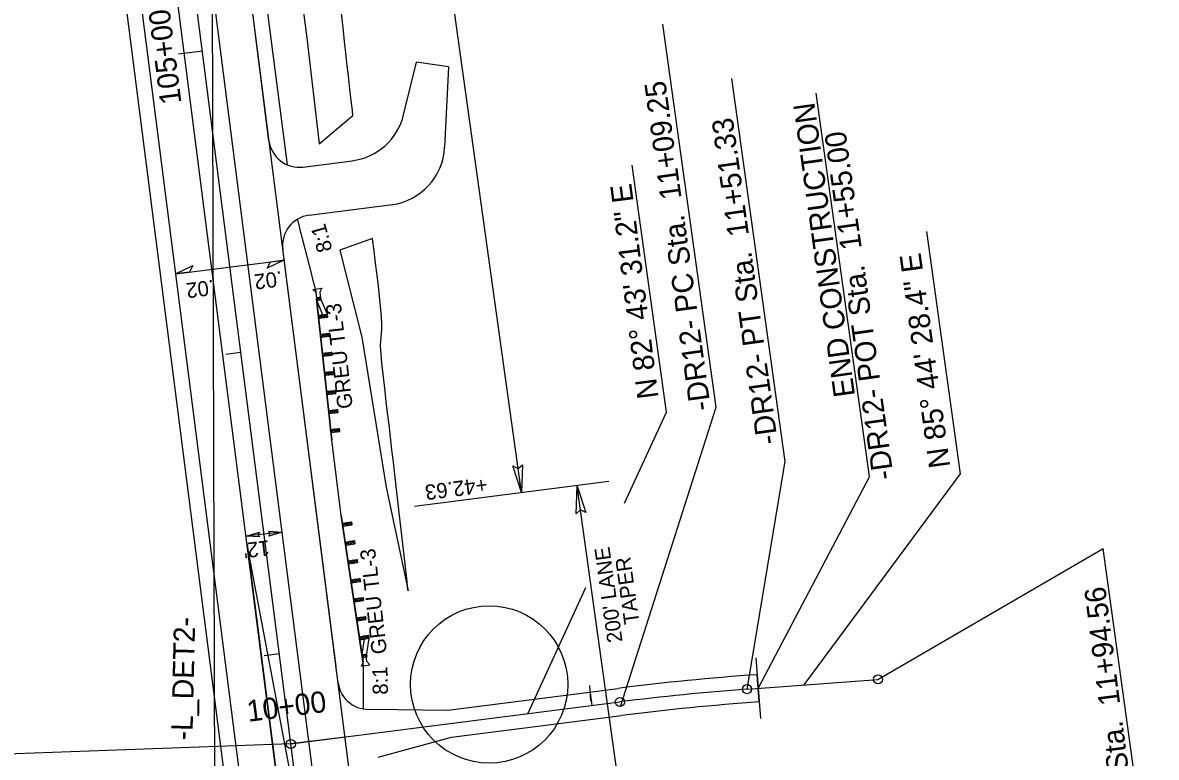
# Model space of a CAD drawing. Extents: x 472216 to 481979, y 489069 to 507339.
# Drawn here: x 478076.7 to 478450.1, y 496880.7 to 497122.6 of the extents above; entities that cross this region are included whole.
import ezdxf

# ---------------------------------------------------------------- set-up
doc = ezdxf.new("R2010")
doc.units = 0
for name, color, linetype in [('Old_Level_12', 7, 'Continuous'), ('Prop Drainage Structure Drop Inlet Grate 2 Narrow Slots and Sag Grates 840 24 CELL', 7, 'Continuous'), ('Prop Drainage Structure Drop Inlet Grate 2 Wide Slots and Sag Grates 840 22 Label', 7, 'Continuous'), ('Prop Drainage Structure Outlet Berm Ditch 850 10 CELL', 7, 'Continuous'), ('Prop Drainage Structure Pipe CSP 15in', 7, 'Continuous'), ('Prop Drainage Structure Pipe Plug CELL', 7, 'Continuous'), ('Prop Drainage Structure Pipe RCP 15in Class III Label', 7, 'Continuous'), ('Prop Drainage Structure Pipe RCP 24in Class III Label', 7, 'Continuous'), ('Prop Drainage Structure Tops and Inverts LABEL', 7, 'Continuous'), ('Prop Earthen Structure Head Ditch', 7, 'Continuous'), ('Prop Erosion Embankment Toe Protection CELL', 7, 'Continuous'), ('Sheet Block Revision CELL', 7, 'Continuous'), ('Sheet Clip Boundary CELL', 7, 'Continuous'), ('Sheet North Arrow Point CELL', 7, 'Continuous'), ('Sheet PE Seal Cell', 7, 'Continuous'), ('Sheet Plan And Profile CELL', 7, 'Continuous'), ('Sheet Plot Border Outside CELL', 7, 'Continuous'), ('Sheet Profile Grid Major CELL', 7, 'Continuous'), ('Sheet Profile Grid Minor CELL', 7, 'Continuous')]:
    doc.layers.add(name, color=color, linetype=linetype)

msp = doc.modelspace()

# ---------------------------------------------------------------- linework, layer by layer
at = {"layer": 'Old_Level_12'}
for p, q in [((478305.16, 496996.01), (478287.6, 497122.12)), ((478327.85, 496978.11), (478310.29, 497104.23)), ((478355.64, 496973.22), (478338.09, 497099.34)), ((478288.8, 496994.4), (478277.49, 497075.63)), ((478385.63, 496974.07), (478374.52, 497053.87)), ((478273.64, 496897.46), (478305.16, 496996.01)), ((478274.99, 496964.39), (478288.8, 496994.4)), ((478315.34, 496903.18), (478327.85, 496978.11)), ((478355.64, 496973.22), (478318.99, 496903.46)), ((478334.14, 496904.58), (478385.63, 496974.07)), ((478358.44, 496906.39), (478432.59, 496949.46)), ((478450.14, 496823.34), (478432.59, 496949.46)), ((478243.09, 496895.08), (478262.22, 496936.64)), ((478165.07, 496885.12), (478033.45, 496880.38))]:
    msp.add_line(p, q, dxfattribs=at)
for centre in [(478315.34, 496903.18), (478358.44, 496906.39), (478273.45, 496898.95), (478165.07, 496885.12), (478165.07, 496885.12)]:
    msp.add_circle(centre, 1.5, dxfattribs=at)
at = {"layer": 'Prop Drainage Structure Drop Inlet Grate 2 Narrow Slots and Sag Grates 840 24 CELL'}
for points in [[(478162.96, 497044.45), (478157.26, 497041.71), (478158.37, 497043.87)], [(478127.09, 497039.9), (478132.81, 497042.6), (478131.69, 497040.45)]]:
    msp.add_lwpolyline(points, close=True, dxfattribs=at)
at = {"layer": 'Prop Drainage Structure Drop Inlet Grate 2 Wide Slots and Sag Grates 840 22 Label'}
msp.add_line((478127.17, 497039.88), (478162.88, 497044.44), dxfattribs=at)
at = {"layer": 'Prop Drainage Structure Outlet Berm Ditch 850 10 CELL'}
for points in [[(478241.32, 496977.06), (478241.02, 496967.93), (478238.19, 496976.68), (478239.94, 496975.76)], [(478259.07, 496960.9), (478259.36, 496970.02), (478262.19, 496961.28), (478260.45, 496962.2)], [(478154.85, 496953.26), (478150.29, 496953.52), (478154.7, 496954.83), (478154.22, 496953.97)], [(478157.66, 496955.15), (478162.22, 496954.89), (478157.81, 496953.58), (478158.29, 496954.44)]]:
    msp.add_lwpolyline(points, close=True, dxfattribs=at)
at = {"layer": 'Prop Drainage Structure Pipe Plug CELL'}
for p, q in [((478172.37, 497034.77), (478175.28, 497035.14)), ((478173.37, 497033.71), (478172.37, 497034.77)), ((478173.62, 497031.68), (478173.37, 497033.71)), ((478173.5, 497032.14), (478174.99, 497032.3)), ((478173.5, 497032.14), (478175.09, 497031.3)), ((478178.52, 496985.15), (478173.55, 497031.64)), ((478174.99, 497032.3), (478173.6, 497031.14)), ((478174.23, 497031.75), (478173.62, 497031.68)), ((478174.83, 497031.83), (478174.23, 497031.75)), ((478175.28, 497035.14), (478174.58, 497033.86)), ((478174.58, 497033.86), (478174.83, 497031.83)), ((478175.09, 497031.3), (478174.99, 497032.3)), ((478175.09, 497031.3), (478175.04, 497031.8)), ((478173.6, 497031.14), (478175.09, 497031.3)), ((478175.65, 497026.43), (478173.6, 497031.14)), ((478177.17, 497026.59), (478175.09, 497031.3)), ((478174.12, 497026.27), (478177.17, 497026.59)), ((478175.75, 497025.44), (478174.12, 497026.27)), ((478174.23, 497025.27), (478175.65, 497026.43)), ((478174.23, 497025.27), (478177.28, 497025.6)), ((478175.75, 497025.44), (478175.65, 497026.43)), ((478175.65, 497026.43), (478177.28, 497025.6)), ((478177.17, 497026.59), (478175.75, 497025.44)), ((478177.28, 497025.6), (478177.17, 497026.59)), ((478174.79, 497020), (478177.78, 497020.32)), ((478177.78, 497020.32), (478176.39, 497019.17)), ((478177.88, 497019.33), (478177.78, 497020.32)), ((478176.39, 497019.17), (478174.79, 497020)), ((478174.9, 497019.01), (478176.28, 497020.16)), ((478174.9, 497019.01), (478177.88, 497019.33)), ((478176.39, 497019.17), (478176.28, 497020.16)), ((478176.28, 497020.16), (478177.88, 497019.33)), ((478175.46, 497013.74), (478178.58, 497014.07)), ((478177.13, 497012.91), (478175.46, 497013.74)), ((478175.57, 497012.74), (478177.02, 497013.9)), ((478175.57, 497012.74), (478178.69, 497013.08)), ((478177.13, 497012.91), (478177.02, 497013.9)), ((478177.02, 497013.9), (478178.69, 497013.08)), ((478178.58, 497014.07), (478177.13, 497012.91)), ((478178.69, 497013.08), (478178.58, 497014.07)), ((478176.13, 497007.47), (478179.15, 497007.79)), ((478176.24, 497006.48), (478176.13, 497007.47)), ((478177.75, 497006.64), (478176.13, 497007.47)), ((478176.24, 497006.48), (478177.64, 497007.63)), ((478176.24, 497006.48), (478179.26, 497006.8)), ((478177.75, 497006.64), (478177.64, 497007.63)), ((478177.64, 497007.63), (478179.26, 497006.8)), ((478179.15, 497007.79), (478177.75, 497006.64)), ((478179.26, 497006.8), (478179.15, 497007.79)), ((478176.8, 497001.21), (478179.83, 497001.53)), ((478178.42, 497000.37), (478176.8, 497001.21)), ((478176.91, 497000.21), (478178.32, 497001.37)), ((478176.91, 497000.21), (478179.94, 497000.53)), ((478178.42, 497000.37), (478178.32, 497001.37)), ((478178.32, 497001.37), (478179.94, 497000.53)), ((478179.83, 497001.53), (478178.42, 497000.37)), ((478179.94, 497000.53), (478179.83, 497001.53)), ((478177.47, 496994.94), (478180.51, 496995.26)), ((478179.09, 496994.11), (478177.47, 496994.94)), ((478177.58, 496993.95), (478178.99, 496995.1)), ((478177.58, 496993.95), (478180.61, 496994.27)), ((478179.09, 496994.11), (478178.99, 496995.1)), ((478178.99, 496995.1), (478180.61, 496994.27)), ((478180.51, 496995.26), (478179.09, 496994.11)), ((478180.61, 496994.27), (478180.51, 496995.26)), ((478178.14, 496988.67), (478181.12, 496988.99)), ((478178.14, 496988.67), (478179.63, 496988.83)), ((478178.25, 496987.68), (478178.14, 496988.67)), ((478179.74, 496987.84), (478178.14, 496988.67)), ((478179.63, 496988.83), (478178.25, 496987.68)), ((478178.25, 496987.68), (478181.23, 496988)), ((478179.74, 496987.84), (478179.63, 496988.83)), ((478179.63, 496988.83), (478181.23, 496988)), ((478181.12, 496988.99), (478179.74, 496987.84)), ((478181.23, 496988), (478181.12, 496988.99)), ((478181.68, 496960.35), (478188.55, 496914.11)), ((478182.06, 496957.84), (478185.02, 496958.28)), ((478182.06, 496957.84), (478182.2, 496956.85)), ((478183.69, 496957.07), (478182.06, 496957.84)), ((478183.54, 496958.06), (478182.2, 496956.85)), ((478182.2, 496956.85), (478185.17, 496957.29)), ((478182.2, 496956.85), (478183.69, 496957.07)), ((478183.54, 496958.06), (478183.69, 496957.07)), ((478185.17, 496957.29), (478183.54, 496958.06)), ((478183.69, 496957.07), (478185.02, 496958.28)), ((478185.02, 496958.28), (478185.17, 496957.29)), ((478182.98, 496951.61), (478186, 496952.05)), ((478182.98, 496951.61), (478184.64, 496950.84)), ((478184.49, 496951.83), (478183.13, 496950.62)), ((478183.13, 496950.62), (478186.15, 496951.06)), ((478184.49, 496951.83), (478184.64, 496950.84)), ((478186.15, 496951.06), (478184.49, 496951.83)), ((478184.64, 496950.84), (478186, 496952.05)), ((478186, 496952.05), (478186.15, 496951.06)), ((478183.91, 496945.37), (478186.92, 496945.82)), ((478185.42, 496945.6), (478184.05, 496944.38)), ((478185.42, 496945.6), (478185.56, 496944.61)), ((478187.07, 496944.83), (478185.42, 496945.6)), ((478185.56, 496944.61), (478186.92, 496945.82)), ((478186.92, 496945.82), (478187.07, 496944.83)), ((478183.91, 496945.37), (478185.56, 496944.61)), ((478184.05, 496944.38), (478187.07, 496944.83)), ((478184.83, 496939.14), (478187.84, 496939.59)), ((478184.83, 496939.14), (478184.98, 496938.15)), ((478184.83, 496939.14), (478186.48, 496938.37)), ((478186.34, 496939.36), (478184.98, 496938.15)), ((478184.98, 496938.15), (478187.98, 496938.6)), ((478186.34, 496939.36), (478186.48, 496938.37)), ((478187.98, 496938.6), (478186.34, 496939.36)), ((478186.48, 496938.37), (478187.84, 496939.59)), ((478187.84, 496939.59), (478187.98, 496938.6)), ((478185.76, 496932.91), (478188.86, 496933.37)), ((478185.76, 496932.91), (478187.46, 496932.15)), ((478187.31, 496933.14), (478185.91, 496931.92)), ((478185.91, 496931.92), (478189.01, 496932.38)), ((478187.31, 496933.14), (478187.46, 496932.15)), ((478189.01, 496932.38), (478187.31, 496933.14)), ((478187.46, 496932.15), (478188.86, 496933.37)), ((478188.86, 496933.37), (478189.01, 496932.38)), ((478186.69, 496926.67), (478189.65, 496927.12)), ((478188.32, 496925.91), (478189.65, 496927.12)), ((478189.65, 496927.12), (478189.8, 496926.13)), ((478186.69, 496926.67), (478188.32, 496925.91)), ((478188.17, 496926.89), (478186.83, 496925.68)), ((478186.83, 496925.68), (478189.8, 496926.13)), ((478188.17, 496926.89), (478188.32, 496925.91)), ((478189.8, 496926.13), (478188.17, 496926.89)), ((478187.61, 496920.44), (478190.64, 496920.89)), ((478187.61, 496920.44), (478189.27, 496919.68)), ((478189.13, 496920.67), (478187.76, 496919.45)), ((478187.76, 496919.45), (478190.79, 496919.9)), ((478189.27, 496919.68), (478188.48, 496914.6)), ((478189.13, 496920.67), (478189.27, 496919.68)), ((478190.79, 496919.9), (478189.13, 496920.67)), ((478189.27, 496919.68), (478190.64, 496920.89)), ((478190.79, 496919.9), (478189.96, 496914.82)), ((478190.64, 496920.89), (478190.79, 496919.9)), ((478188.9, 496912.06), (478188.19, 496910.78)), ((478188.48, 496914.6), (478189.96, 496914.82)), ((478190.11, 496913.84), (478188.48, 496914.6)), ((478188.63, 496913.61), (478189.96, 496914.82)), ((478189.24, 496914.17), (478188.63, 496914.09)), ((478188.63, 496914.09), (478188.9, 496912.06)), ((478188.63, 496913.61), (478190.11, 496913.84)), ((478189.84, 496914.25), (478189.24, 496914.17)), ((478190.11, 496912.22), (478189.84, 496914.25)), ((478189.96, 496914.82), (478190.04, 496914.33)), ((478189.96, 496914.82), (478190.11, 496913.84)), ((478191.11, 496911.16), (478190.11, 496912.22)), ((478188.19, 496910.78), (478191.11, 496911.16))]:
    msp.add_line(p, q, dxfattribs=at)
at = {"layer": 'Prop Drainage Structure Pipe RCP 15in Class III Label'}
for p, q in [((478175.97, 496752.41), (478083.53, 497476.53)), ((478187.87, 496753.93), (478095.43, 497478.05)), ((478187.87, 496753.93), (478150.64, 496950.8)), ((478187.87, 496753.93), (478150.64, 496950.8)), ((478150.64, 496950.8), (478175.97, 496752.41))]:
    msp.add_line(p, q, dxfattribs=at)
at = {"layer": 'Prop Drainage Structure Pipe RCP 24in Class III Label'}
for p, q in [((478157.87, 497083.71), (478111.74, 497445.04)), ((478151.54, 496848.98), (478076.42, 497437.43)), ((478202.22, 497092.25), (478206.42, 497109.55)), ((478216.98, 497108.06), (478206.42, 497109.55)), ((478216.98, 497108.06), (478215.72, 497081.54)), ((478169.06, 497075.05), (478185.32, 497077.13)), ((478171.08, 497059.18), (478198.54, 497062.69)), ((478179.96, 496910.62), (478162.43, 497048)), ((478180.65, 496905.25), (478179.93, 496910.86)), ((478319.33, 496898.96), (478318.66, 496907.93)), ((478216.83, 496896.26), (478272.88, 496903.42)), ((478191.84, 496896.6), (478216.83, 496896.26)), ((478217.97, 496887.33), (478274.02, 496894.49)), ((478193.86, 496880.73), (478217.97, 496887.33))]:
    msp.add_line(p, q, dxfattribs=at)
for centre, radius, start, end in [((478182.79, 497096.97), 20, 277.2747, 346.3607), ((478167.79, 497084.97), 10, 187.2747, 277.2747), ((478195.74, 497082.49), 20, 277.2747, 357.2719), ((478172.35, 497049.26), 10, 97.2747, 187.2747), ((478190.57, 496906.52), 10, 187.2747, 277.2747), ((478374.75, 496105.39), 804.5, 93.99767, 97.27466), ((478374.75, 496105.39), 795.5, 93.99472, 97.27466)]:
    msp.add_arc(centre, radius, start, end, dxfattribs=at)
at = {"layer": 'Prop Drainage Structure Tops and Inverts LABEL'}
msp.add_line((478181.68, 496960.35), (478178.52, 496985.15), dxfattribs=at)
at = {"layer": 'Prop Earthen Structure Head Ditch'}
for p, q in [((478163.81, 497167.13), (478170.31, 497117.55)), ((478170.31, 497117.55), (478174.36, 497082.65)), ((478174.36, 497082.65), (478185.54, 497092.03)), ((478191.97, 497051.47), (478181.19, 497047.65)), ((478181.19, 497047.65), (478188.42, 497019.05)), ((478188.42, 497019.05), (478196.5, 496969.68)), ((478196.5, 496969.68), (478203.69, 496935.58))]:
    msp.add_line(p, q, dxfattribs=at)
for points in [[(478185.54, 497092.03), (478185.35, 497093.64), (478184.97, 497096.91), (478184.53, 497100.71), (478184.03, 497105.05), (478183.54, 497109.26), (478183.15, 497112.68), (478182.86, 497115.31), (478182.27, 497120.93), (478181.69, 497126.55)], [(478203.69, 496935.58), (478203.66, 496935.85), (478203.27, 496939.54), (478202.85, 496943.37), (478202.43, 496947.17), (478202, 496950.95), (478201.56, 496954.71), (478201.11, 496958.48), (478200.67, 496962.28), (478200.22, 496966.1), (478199.78, 496969.96), (478199.33, 496973.88), (478198.86, 496977.88), (478198.39, 496981.96), (478197.9, 496986.12), (478197.41, 496990.22), (478196.95, 496994.1), (478196.51, 496997.77), (478196.1, 497001.22), (478195.43, 497006.88), (478195.04, 497010.48), (478194.65, 497016.28), (478195.09, 497021.63), (478195.09, 497023.7), (478194.84, 497027.03), (478194.29, 497032.47), (478193.92, 497035.81), (478193.48, 497039.5), (478192.99, 497043.43), (478192.48, 497047.49), (478191.97, 497051.45), (478191.97, 497051.47)]]:
    msp.add_lwpolyline(points, dxfattribs=at)
at = {"layer": 'Prop Erosion Embankment Toe Protection CELL'}
for p, q in [((478163.93, 497075.75), (478114.85, 497460.23)), ((478147.68, 496839.73), (478069.01, 497456.01)), ((478173.18, 497034.87), (478178.52, 496985.15)), ((478181.68, 496960.35), (478178.52, 496985.15)), ((478189, 496910.89), (478181.68, 496960.35))]:
    msp.add_line(p, q, dxfattribs=at)
for points in [[(478173.18, 497034.87), (478173.07, 497035.29), (478172.96, 497035.72), (478172.85, 497036.14), (478172.74, 497036.56), (478172.64, 497036.98), (478172.53, 497037.4), (478172.42, 497037.83), (478172.31, 497038.25), (478172.2, 497038.67), (478172.09, 497039.09), (478171.99, 497039.51), (478171.88, 497039.94), (478171.77, 497040.36), (478171.66, 497040.78), (478171.55, 497041.2), (478171.44, 497041.62), (478171.34, 497042.05), (478171.23, 497042.47), (478171.12, 497042.89), (478171.01, 497043.31), (478170.9, 497043.74), (478170.79, 497044.16), (478170.68, 497044.58), (478170.58, 497045), (478170.47, 497045.42), (478170.36, 497045.85), (478170.25, 497046.27), (478170.14, 497046.69), (478170.03, 497047.11), (478169.93, 497047.53), (478169.82, 497047.96), (478169.71, 497048.38), (478169.6, 497048.8), (478169.49, 497049.22), (478169.38, 497049.64), (478169.28, 497050.07), (478169.17, 497050.49), (478169.06, 497050.91), (478168.95, 497051.33), (478168.84, 497051.76), (478168.73, 497052.18), (478168.63, 497052.6), (478168.52, 497053.02), (478168.41, 497053.44), (478168.3, 497053.87), (478168.19, 497054.29), (478168.08, 497054.71), (478167.98, 497055.13), (478167.87, 497055.55), (478167.76, 497055.98), (478167.65, 497056.4), (478167.54, 497056.82), (478167.43, 497057.24), (478167.33, 497057.66), (478167.27, 497057.88)], [(478189.04, 496896.64), (478189.04, 496896.94), (478189.04, 496897.38), (478189.04, 496897.81), (478189.04, 496898.25), (478189.04, 496898.68), (478189.04, 496899.12), (478189.03, 496899.56), (478189.03, 496899.99), (478189.03, 496900.43), (478189.03, 496900.86), (478189.03, 496901.3), (478189.03, 496901.74), (478189.03, 496902.17), (478189.03, 496902.61), (478189.02, 496903.04), (478189.02, 496903.48), (478189.02, 496903.91), (478189.02, 496904.35), (478189.02, 496904.79), (478189.02, 496905.22), (478189.02, 496905.66), (478189.02, 496906.09), (478189.02, 496906.53), (478189.01, 496906.96), (478189.01, 496907.4), (478189.01, 496907.84), (478189.01, 496908.27), (478189.01, 496908.71), (478189.01, 496909.14), (478189.01, 496909.58), (478189.01, 496910.02), (478189, 496910.89)]]:
    msp.add_spline(points, degree=3, dxfattribs=at)
at = {"layer": 'Sheet Block Revision CELL'}
for p, q in [((478241.02, 496967.93), (478172.81, 497458.08)), ((478205.85, 496963.44), (478269.79, 496971.6)), ((478287.7, 496766.41), (478259.36, 496970.02)), ((478162.22, 496954.89), (478150.29, 496953.52))]:
    msp.add_line(p, q, dxfattribs=at)
at = {"layer": 'Sheet Clip Boundary CELL'}
for p, q in [((478199.77, 496755.45), (478107.34, 497479.57)), ((478318.25, 496913.43), (478319.74, 496893.48)), ((478182.93, 496887.4), (478165.07, 496885.12))]:
    msp.add_line(p, q, dxfattribs=at)
at = {"layer": 'Sheet North Arrow Point CELL'}
for p, q in [((478212.48, 496513.77), (478060.46, 497704.67)), ((478140.24, 496815.8), (478138.74, 497279.77)), ((478315.34, 496903.18), (478358.44, 496906.39)), ((478165.07, 496885.12), (478273.45, 496898.95))]:
    msp.add_line(p, q, dxfattribs=at)
msp.add_arc((478374.75, 496105.39), 800, 94.25878, 97.27466, dxfattribs=at)
at = {"layer": 'Sheet PE Seal Cell'}
for p, q in [((478148.63, 497013.97), (478143.67, 497013.34)), ((478161.29, 496914.78), (478156.33, 496914.15)), ((478263.93, 496899.36), (478263.56, 496904.34)), ((478264.27, 496897.78), (478263.64, 496902.74)), ((478264.27, 496897.78), (478263.64, 496902.74))]:
    msp.add_line(p, q, dxfattribs=at)
at = {"layer": 'Sheet Plot Border Outside CELL'}
msp.add_circle((478230.4, 496904.72), 25.9, dxfattribs=at)
at = {"layer": 'Sheet Profile Grid Minor CELL'}
for p, q in [((478135.96, 497113.17), (478128.03, 497112.16)), ((478165.07, 496885.12), (478164.06, 496893.05)), ((478165.07, 496885.12), (478164.06, 496893.05))]:
    msp.add_line(p, q, dxfattribs=at)

# ---------------------------------------------------------------- texts
at = {"layer": 'Old_Level_12'}
for s, rotation, p in [('-DR12- PC Sta.  11+09.25', 97.9227, (478303.47, 496995.26)), ('END CONSTRUCTION', 97.9227, (478350.94, 496999.79)), ('-DR12- PT Sta.  11+51.33', 97.9227, (478325.53, 496984.16)), ('-DR12- POT Sta.  11+55.00', 97.9227, (478363.69, 496972.53)), ('-DR12- POT Sta.  11+94.56', 97.2747, (478447.95, 496822.4))]:
    msp.add_text(s, height=7, rotation=rotation, dxfattribs=at).set_placement(p)
at = {"layer": 'Prop Drainage Structure Drop Inlet Grate 2 Narrow Slots and Sag Grates 840 24 CELL'}
for p in [(478161.98, 497040.82), (478139.55, 497037.95)]:
    msp.add_text('.02', height=5, rotation=187.2747, dxfattribs=at).set_placement(p)
at = {"layer": 'Prop Drainage Structure Pipe CSP 15in'}
for s, rotation, p in [('8:1', 105.529, (478178.81, 497047.78)), ('+42.63', 187.2747, (478229.49, 496972.94)), ("12'", 186.576, (478157.85, 496952.2)), ("200' LANE ", 97.9227, (478274.35, 496918.83)), ('TAPER', 97.9227, (478279.91, 496924.9)), ('8:1', 91.279, (478197.07, 496901.39))]:
    msp.add_text(s, height=5, rotation=rotation, dxfattribs=at).set_placement(p)
at = {"layer": 'Prop Drainage Structure Pipe Plug CELL'}
for p in [(478185.5, 496995.75), (478196.77, 496914.98)]:
    msp.add_text('GREU TL-3', height=5, rotation=96.576, dxfattribs=at).set_placement(p)
at = {"layer": 'Sheet Plan And Profile CELL'}
for s, rotation, p in [('N 82%%d 43\' 31.2" E', 97.2747, (478286.21, 496999.17)), ('N 85%%d 44\' 28.4" E', 97.9227, (478382.29, 496976.43))]:
    msp.add_text(s, height=7, rotation=rotation, dxfattribs=at).set_placement(p)
at = {"layer": 'Sheet Profile Grid Major CELL'}
for s, rotation, p in [('105+00', 97.2747, (478129.07, 497096.12)), ('-L_DET2-', 88.6686, (478132.65, 496886.24)), ('10+00', 7.2747, (478151.03, 496892.4))]:
    msp.add_text(s, height=7, rotation=rotation, dxfattribs=at).set_placement(p)

doc.saveas('drawing.dxf')
